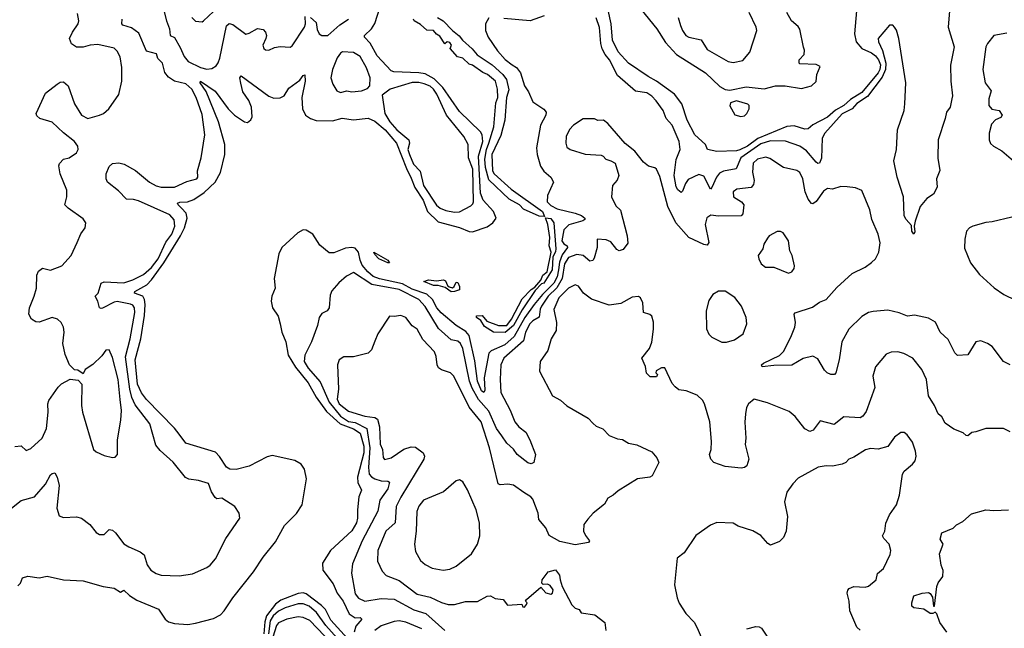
# Model space of a CAD drawing. Extents: x 2057697 to 2160550, y 827490 to 1016834.
# Tile 413 of 509: x 2093426 to 2099469, y 985489 to 989221. Entities that reach past the tile are written whole.
import ezdxf

# ---------------------------------------------------------------- set-up
doc = ezdxf.new("R2010")
doc.units = 0

msp = doc.modelspace()

# ---------------------------------------------------------------- linework, layer by layer
at = {"layer": '0CON20XD'}
for points in [[(2093415, 985748.8), (2093431.2, 985765), (2093442.3, 985797.7), (2093475, 985807.5), (2093545, 985799.2), (2093595, 985808.2), (2093695, 985786.2), (2093815, 985780), (2093937.5, 985745), (2094005, 985735.6), (2094045, 985710), (2094065, 985722), (2094099.9, 985689.9), (2094145, 985660.8), (2094277, 985607), (2094318.5, 985545), (2094338.2, 985528.2), (2094375, 985518), (2094457.3, 985512.7), (2094505, 985519.6), (2094615, 985549.4), (2094657.8, 985572.2), (2094680.8, 985595), (2094735, 985676), (2094860, 985835), (2094920.5, 985925), (2094995, 986018.1), (2095050.6, 986119.4), (2095125, 986193.4), (2095159.5, 986245), (2095186.9, 986405), (2095174.6, 986465), (2095153.6, 986495), (2095115, 986517.6), (2094975, 986548), (2094945, 986540.4), (2094835, 986483.9), (2094755, 986463.2), (2094715, 986463.8), (2094695, 986476.2), (2094652.6, 986542.6), (2094628, 986568), (2094445, 986623.3), (2094405, 986678.6), (2094376.1, 986716.1), (2094205, 986892.2), (2094173.1, 986933.1), (2094148.7, 986985), (2094134.4, 987135), (2094169.8, 987265), (2094192, 987408), (2094195.3, 987475), (2094191.2, 987505), (2094181.4, 987525), (2094130, 987545), (2094133.1, 987555), (2094206.5, 987595), (2094235, 987625.2), (2094310.6, 987729.4), (2094412.2, 987895), (2094436.5, 987945), (2094453.7, 988005), (2094447.6, 988035), (2094419.5, 988065), (2094397.7, 988085), (2094394.3, 988095.7), (2094408.3, 988101.7), (2094455.8, 988104.2), (2094495, 988119.2), (2094558.1, 988161.9), (2094625.8, 988225), (2094657.5, 988285), (2094685.2, 988395), (2094684.3, 988455), (2094646.7, 988595), (2094571.2, 988781.2), (2094532.9, 988835), (2094535, 988843.3), (2094625, 988782.4), (2094705, 988675.5), (2094745, 988635.6), (2094805, 988595.8), (2094825, 988591.2), (2094845, 988606.2), (2094853.3, 988625), (2094848.6, 988685), (2094832.4, 988725), (2094795, 988779.4), (2094782.6, 988832.6), (2094778, 988865), (2094785, 988876.2), (2094955, 988752.1), (2094985, 988739.5), (2095025, 988741.4), (2095049.4, 988755), (2095078.3, 988801.7), (2095145, 988850), (2095165, 988880), (2095175, 988882.5), (2095178.1, 988845), (2095156.8, 988745), (2095161.5, 988675), (2095180.8, 988635), (2095210, 988615), (2095245, 988602.9), (2095345, 988600.5), (2095405, 988618.4), (2095475, 988607.5), (2095565, 988617.5), (2095605, 988598.6), (2095670, 988545), (2095739.6, 988465), (2095799.1, 988309.1), (2095828.8, 988248.8), (2095852, 988192), (2095902.2, 988115), (2095928.7, 988045), (2095995, 987981.5), (2096126.3, 987946.3), (2096185, 987922.4), (2096205, 987921.1), (2096295, 987951.4), (2096329.2, 987975), (2096350, 988005), (2096334, 988045), (2096270.3, 988115), (2096255, 988156.9), (2096241.3, 988385), (2096269.3, 988475), (2096265.1, 988515.1), (2096253.5, 988533.5), (2096125, 988657.8), (2096023.4, 988805), (2095969.5, 988859.5), (2095915, 988889.8), (2095875, 988896.4), (2095721.8, 988901.8), (2095705, 988907.5), (2095620.4, 989000.4), (2095576.8, 989076.8), (2095542.4, 989115), (2095542.4, 989125), (2095585, 989165.3), (2095605, 989197.5), (2095655.7, 989354.3)], [(2098562, 989275), (2098549.2, 989135), (2098560.2, 989085), (2098594.7, 989044.7), (2098655, 989017.6), (2098678.8, 988998.8), (2098697.8, 988975), (2098708.7, 988945), (2098705.9, 988915), (2098695, 988895.4), (2098595.8, 988775), (2098525, 988731.1), (2098485, 988695.4), (2098433.2, 988666.8), (2098385, 988623.2), (2098293.8, 988576.2), (2098265, 988551.5), (2098245, 988550.8), (2098180, 988570), (2098135, 988567.2), (2097957.2, 988492.8), (2097893.7, 988445), (2097845, 988422.8), (2097825, 988417.3), (2097705, 988412.2), (2097648, 988425), (2097635.9, 988455.9), (2097569.2, 988515), (2097522.9, 988605), (2097490, 988705), (2097445.8, 988765), (2097335.3, 988845.3), (2097282.7, 988872.7), (2097163.3, 988955), (2097099.2, 989025), (2097063.5, 989095), (2097056.2, 989195), (2097019.1, 989365)], [(2094308.6, 989285), (2094326.1, 989215), (2094345.9, 989165), (2094350, 989125), (2094375, 989111.5), (2094411, 989051), (2094435.2, 988995.2), (2094460.9, 988965), (2094535, 988928.4), (2094575, 988917.1), (2094605, 988921.5), (2094631.5, 988938.5), (2094645, 988956), (2094655, 988986.2), (2094695, 989184.3), (2094711.5, 989198.5), (2094735, 989191.6), (2094812.9, 989132.9), (2094835, 989138.7), (2094885, 989166.6), (2094921.1, 989161.1), (2094934.3, 989145), (2094940, 989125), (2094937.1, 989105), (2094917.5, 989065), (2094924, 989045), (2094935, 989036), (2094955, 989034), (2094989.7, 989050.3), (2095025, 989056.9), (2095085, 989052.9), (2095098.3, 989061.7), (2095174.1, 989175.9), (2095180, 989195), (2095178.5, 989241.5)], [(2094482, 989235), (2094505, 989213.3), (2094545, 989208.8), (2094555, 989213.8), (2094615, 989271.9)], [(2099133.1, 989275), (2099125.5, 989175), (2099160.9, 989055), (2099138.3, 988941.7), (2099140.9, 988845), (2099151.4, 988755), (2099148.1, 988735), (2099137.5, 988685), (2099114, 988655), (2099106.9, 988615), (2099063.6, 988485), (2099061.8, 988371.8), (2099073.9, 988296.1), (2099052.5, 988245), (2099057.1, 988195), (2099035, 988151.2), (2098994.5, 988125.5), (2098952.5, 988075), (2098922, 987985), (2098916, 987955), (2098920.5, 987919.5), (2098915, 987906.7), (2098901.9, 987925), (2098899.2, 987959.2), (2098866, 987995), (2098855, 988017.5), (2098850, 988135), (2098812.5, 988255), (2098792.2, 988355), (2098808.1, 988425), (2098814.7, 988545), (2098854.1, 988665), (2098857.8, 988705), (2098865.3, 988834.7), (2098821.4, 989105), (2098806.7, 989156.7), (2098795, 989176), (2098785, 989187.5), (2098765, 989188), (2098695.8, 989105), (2098698.1, 989085), (2098722.7, 989032.7), (2098741.8, 988955), (2098739.4, 988915), (2098720.2, 988869.8), (2098630.3, 988749.7), (2098563.3, 988706.7), (2098534.5, 988675.5), (2098475, 988644.4), (2098366.9, 988525), (2098352, 988495), (2098347.1, 988372.9), (2098335, 988341.5), (2098325, 988339.5), (2098315, 988347.1), (2098255, 988417.5), (2098215, 988445.3), (2098126.7, 988476.7), (2098035, 988479.2), (2097975, 988460.5), (2097852.9, 988375), (2097824.2, 988305.8), (2097745, 988291.4), (2097720.6, 988279.4), (2097703.5, 988256.5), (2097675, 988191.9), (2097665, 988182.9), (2097625, 988261.5), (2097595, 988271.1), (2097529.2, 988240.7), (2097513, 988217), (2097495, 988168.8), (2097485, 988162.5), (2097465, 988178.6), (2097455, 988195.8), (2097443.5, 988265), (2097456, 988364), (2097479, 988425), (2097473, 988475), (2097431.2, 988575), (2097392.9, 988615), (2097375.3, 988665), (2097332.7, 988722.7), (2097305, 988752.9), (2097275, 988773.1), (2097205, 988783.1), (2097095, 988880), (2097046.5, 988975), (2097018.8, 989008.8), (2097001.8, 989041.8), (2096993.3, 989075), (2096985, 989172.5), (2096965, 989233.3)], [(2097238, 989285), (2097337.1, 989165), (2097390.5, 989080.5), (2097457.2, 989007.2), (2097635, 988895.9), (2097722.6, 988812.6), (2097755, 988794), (2097785, 988789.2), (2097885, 988810), (2097995, 988796.7), (2098065, 988816.7), (2098123.6, 988816.4), (2098225, 988800), (2098285, 988816.2), (2098315, 988842.5), (2098318.8, 988885), (2098340, 988935), (2098315, 988947.5), (2098215, 988950), (2098210, 988955), (2098210, 988975), (2098241.7, 989008.3), (2098243.3, 989035), (2098237, 989053), (2098215, 989162.5), (2098205, 989180), (2098163.3, 989215), (2098134, 989265)], [(2093355, 986210), (2093435, 986272.9), (2093515.8, 986295), (2093585, 986372), (2093615, 986430), (2093625, 986438.8), (2093641.2, 986441.2), (2093655.7, 986415.7), (2093667.1, 986365), (2093654.4, 986225), (2093668, 986178), (2093695, 986168.8), (2093775, 986172), (2093804.2, 986164.2), (2093855.5, 986125.5), (2093895, 986076.2), (2093915, 986064), (2093945, 986064.2), (2093975, 986094), (2093995, 986090.8), (2094014.6, 986074.6), (2094065, 986007.1), (2094095, 985987.5), (2094165, 985958.1), (2094189.8, 985939.8), (2094208.3, 985878.3), (2094231.2, 985845), (2094262.5, 985825), (2094295, 985814.2), (2094405, 985811.1), (2094486.6, 985823.4), (2094575, 985861.4), (2094595, 985875.8), (2094626.7, 985915), (2094691.4, 986038.6), (2094776, 986165), (2094773.9, 986193.9), (2094745.5, 986235.5), (2094666.6, 986286.6), (2094635, 986282), (2094625, 986290), (2094602.9, 986325), (2094585, 986376), (2094523.3, 986395), (2094464.1, 986404.1), (2094443.8, 986413.8), (2094368.2, 986508.2), (2094288.3, 986578.3), (2094262.1, 986612.1), (2094225, 986742.9), (2094135, 986858.5), (2094114.2, 986904.2), (2094100.9, 986955), (2094075.9, 987154.1), (2094104, 987265), (2094132.4, 987425), (2094130.2, 987455), (2094119.6, 987469.6), (2094105, 987476.8), (2094025, 987493), (2094005, 987489.6), (2093935, 987453.1), (2093925, 987449.2), (2093915, 987453.3), (2093906.4, 987495), (2093890, 987525), (2093906.9, 987545), (2093925.3, 987604.7), (2093945, 987613.8), (2094065, 987607.6), (2094121.1, 987625), (2094185, 987659.2), (2094235, 987701.9), (2094275, 987754.2), (2094323.8, 987856.2), (2094360.2, 987905), (2094378.6, 987955), (2094373.3, 987993.3), (2094347.8, 988025), (2094155, 988110.4), (2094125, 988119.1), (2094081.2, 988121.2), (2094032, 988172), (2093964.3, 988225), (2093955.7, 988245), (2093955.7, 988275), (2093975, 988320), (2093995, 988340), (2094035, 988343.3), (2094067.5, 988335), (2094136.8, 988296.8), (2094221.8, 988225), (2094262.9, 988202.9), (2094295, 988193.6), (2094376.7, 988195), (2094451.3, 988228.7), (2094513.3, 988245), (2094518.6, 988255), (2094516.7, 988295), (2094540.5, 988375), (2094562, 988515), (2094545, 988640), (2094508.9, 988745), (2094481.9, 988795), (2094445, 988827.3), (2094375, 988843.5), (2094338.5, 988868.5), (2094317.5, 988897.5), (2094301.9, 988955), (2094272.9, 988982.9), (2094265, 989012.5), (2094205, 989028.8), (2094157.8, 989137.8), (2094112.1, 989172.1), (2094057.9, 989187.9), (2094052.2, 989195), (2094053.9, 989225)], [(2093915, 988636), (2093940, 988645), (2093973.3, 988675), (2094035, 988762.5), (2094052.5, 988845), (2094052.6, 988927.4), (2094042.8, 988992.8), (2094025, 989028.8), (2094005, 989046.7), (2093905, 989068.9), (2093857.5, 989065), (2093815, 989052.9), (2093775, 989052.2), (2093743.6, 989073.6), (2093731.5, 989105), (2093749.4, 989145), (2093785.5, 989195), (2093788.2, 989215), (2093780.2, 989259.8)], [(2095210, 989235), (2095245.7, 989205), (2095251.2, 989161.2), (2095264.5, 989134.5), (2095280, 989125), (2095317.5, 989125), (2095391.2, 989188.8), (2095445, 989224.3)], [(2095991.2, 989235), (2096025, 989214.4), (2096082.5, 989155), (2096123.1, 989123.1), (2096143.1, 989095), (2096203.1, 989043.1), (2096234.4, 989005), (2096325, 988944.6), (2096391.8, 988885), (2096414.2, 988854.2), (2096428.8, 988791.2), (2096414, 988745), (2096404.6, 988605), (2096378.7, 988511.3), (2096323.7, 988395), (2096326.9, 988295), (2096338.8, 988275), (2096442.5, 988182.5), (2096635.4, 988045), (2096646.4, 988013.6), (2096615, 988015.5), (2096518.9, 988058.9), (2096493.1, 988085), (2096430.6, 988120.6), (2096305, 988239.4), (2096284.4, 988315), (2096280.4, 988365), (2096290.6, 988425), (2096305.1, 988464.9), (2096336.8, 988565), (2096348.3, 988711.7), (2096361.1, 988745), (2096359.2, 988795), (2096347.1, 988845), (2096297.1, 988885), (2096268.2, 988898.2), (2096205, 988942.5), (2096185, 988948), (2096145, 988986.2), (2096113.2, 988993.2), (2096067.5, 989045), (2096076.7, 989065), (2096065, 989081.2), (2096050, 989085), (2096035, 989072.5), (2096005, 989120), (2095985, 989132.5), (2095966, 989155), (2095925, 989156.7), (2095885, 989192.5), (2095847.5, 989215), (2095842.5, 989225)], [(2096305, 989233.3), (2096284, 989195), (2096285.8, 989155), (2096301.2, 989115), (2096359.5, 989029.5), (2096405, 988978.2), (2096448.9, 988945), (2096475, 988927.3), (2096500.5, 988895), (2096524.8, 988815), (2096548.5, 988778.5), (2096575, 988716.7), (2096643.5, 988673.5), (2096657.8, 988655), (2096654.5, 988635), (2096621.8, 988575), (2096598.6, 988435), (2096602.4, 988395), (2096622.9, 988322.9), (2096643, 988293), (2096686.2, 988256.2), (2096702.9, 988225), (2096665.9, 988144.1), (2096663.5, 988105), (2096685, 988082), (2096725, 988061), (2096835, 988034.8), (2096875, 988020), (2096894.5, 988005), (2096894.4, 987995), (2096882.2, 987987.8), (2096796.6, 987963.4), (2096765, 987931.6), (2096753.2, 987865), (2096765, 987846), (2096786.2, 987835), (2096788.2, 987825), (2096755, 987780.2), (2096739.3, 987735), (2096733.7, 987686.3), (2096725.8, 987645), (2096704.7, 987605), (2096634.4, 987535.6), (2096584.5, 987475.5), (2096525.8, 987395), (2096460.8, 987279.2), (2096403.8, 987226.2), (2096320.1, 987189.9), (2096304.9, 987175.1), (2096277.7, 987025), (2096280.3, 986949.7), (2096275, 986934.2), (2096261.1, 986945), (2096234.9, 987005), (2096219.4, 987129.4), (2096185.2, 987285), (2096165, 987308.8), (2096105, 987344.8), (2096013, 987423), (2095985.5, 987455), (2095958.7, 987505)], [(2096644.2, 989245.8), (2096560, 989215), (2096397.8, 989227.8)], [(2097466.9, 989235), (2097482.7, 989185), (2097493.8, 989155), (2097515, 989123.5), (2097533.6, 989113.6), (2097608.2, 989098.2), (2097645, 989038.5), (2097775, 988964.4), (2097805, 988959.5), (2097865, 988971.1), (2097907.6, 989022.4), (2097950.8, 989155), (2097946.8, 989175), (2097903.8, 989265)], [(2099485, 989139.2), (2099405, 989124), (2099365.8, 989075), (2099355.7, 989054.3), (2099336.7, 988915), (2099351.1, 988835), (2099388.1, 988785), (2099373.8, 988735), (2099373.8, 988695), (2099393.5, 988673.5), (2099436.9, 988665), (2099455.8, 988635), (2099448.6, 988621.4), (2099415, 988606.5), (2099390.2, 988579.8), (2099375.8, 988525), (2099376, 988485), (2099385, 988462.5), (2099403.3, 988445), (2099455, 988418), (2099555, 988331.2)], [(2095395, 988774.3), (2095434.5, 988785.5), (2095465, 988778.9), (2095524.3, 988785.7), (2095559.7, 988800.3), (2095574.1, 988815.9), (2095577.5, 988865), (2095555, 988926.2), (2095515, 988995.7), (2095475, 989021.1), (2095406.4, 989023.6), (2095395, 989016.7), (2095375, 988986.7), (2095345.8, 988915), (2095335.8, 988865), (2095347.5, 988825), (2095372.5, 988785), (2095395, 988774.3)], [(2093395, 986603.3), (2093435, 986607.5), (2093465, 986580), (2093495, 986591.2), (2093564, 986655), (2093589.4, 986715), (2093600, 986815), (2093597.5, 986865), (2093605, 986886.7), (2093661.7, 986968.3), (2093682.7, 986987.3), (2093735, 987017.5), (2093785, 987010), (2093807.5, 986985), (2093804.2, 986855.8), (2093810.8, 986815), (2093878.8, 986585), (2093895, 986570), (2093945, 986547.5), (2093995, 986536.2), (2094011.7, 986538.3), (2094026.7, 986555), (2094026, 986645), (2094047.3, 986765), (2094049.7, 986825), (2094041.8, 986891.8), (2094030.6, 987015), (2093995, 987150), (2093975.9, 987195.9), (2093953.8, 987195), (2093929.7, 987160.3), (2093873.9, 987106.1), (2093827.5, 987075), (2093815, 987050), (2093781.7, 987071.7), (2093763, 987073), (2093731.2, 987105), (2093705, 987167.5), (2093690.5, 987235), (2093698.1, 987305), (2093694.2, 987335), (2093680.8, 987365), (2093658.8, 987385), (2093625, 987395.5), (2093545, 987365.5), (2093525, 987367.9), (2093499.2, 987385), (2093481.3, 987415), (2093485.4, 987455), (2093515.3, 987525), (2093529.1, 987575), (2093531.5, 987655), (2093540.8, 987679.2), (2093565, 987697.1), (2093615.6, 987684.4), (2093685, 987712), (2093742.7, 987775), (2093779.4, 987855), (2093801.8, 987908.2), (2093827.1, 987945), (2093831.5, 987975), (2093815, 988000.8), (2093723.3, 988065), (2093703.8, 988085), (2093714.2, 988135), (2093714.3, 988175), (2093674.4, 988275), (2093665.7, 988325), (2093670.3, 988339.7), (2093694.4, 988365.6), (2093730, 988375), (2093774.4, 988405.6), (2093785.6, 988424.4), (2093783.3, 988445), (2093762.2, 988475), (2093695, 988527.5), (2093625, 988593.3), (2093550, 988615), (2093530.9, 988630.9), (2093526, 988645), (2093585, 988771.2), (2093655, 988826), (2093675, 988837.5), (2093695, 988840), (2093723.8, 988815), (2093761.4, 988705), (2093805.8, 988635), (2093845, 988614.4), (2093915, 988636)], [(2096095, 988040.9), (2096125, 988043.6), (2096195, 988079.5), (2096207.7, 988092.3), (2096210.9, 988105), (2096206.6, 988305), (2096181.4, 988375), (2096178.5, 988455), (2096151.3, 988505), (2096045.8, 988635), (2095985.5, 988765), (2095965, 988794.8), (2095945, 988812.7), (2095908.8, 988828.8), (2095875, 988836.5), (2095835, 988835.9), (2095700, 988795), (2095650.6, 988759.4), (2095666.1, 988645), (2095696.7, 988595), (2095740.4, 988545), (2095814.1, 988485), (2095817.6, 988465), (2095807.7, 988425), (2095819, 988395), (2095844, 988335), (2095883.3, 988293.3), (2095905.2, 988205), (2095983.8, 988083.8), (2096007.1, 988065), (2096040.8, 988050.8), (2096095, 988040.9)], [(2097852.3, 988627.7), (2097875, 988632.5), (2097888.8, 988645), (2097903.3, 988675), (2097902.5, 988695), (2097895, 988702.5), (2097825, 988723.8), (2097788.3, 988711.7), (2097785, 988692.5), (2097815, 988638), (2097852.3, 988627.7)], [(2097930.4, 988210.4), (2097915, 988192.8), (2097827.4, 988182.6), (2097804.2, 988165), (2097807.5, 988135), (2097855.7, 988105), (2097871.5, 988085), (2097865, 988030), (2097855, 988017.8), (2097716, 988016), (2097667.8, 988022.2), (2097643.6, 988006.4), (2097633.5, 987965), (2097655.5, 987854.5), (2097645, 987838.6), (2097625, 987842.7), (2097533.3, 987885), (2097452.8, 987975), (2097403.3, 988075), (2097355, 988260), (2097335, 988303.8), (2097325, 988313.8), (2097285, 988323.3), (2097255, 988346.7), (2097202.5, 988415), (2097141.4, 988461.4), (2097035, 988583.8), (2097010, 988605), (2096975, 988603.3), (2096953.9, 988613.9), (2096885, 988614.2), (2096824.2, 988575), (2096801.1, 988548.9), (2096780.5, 988505), (2096777.1, 988465), (2096785, 988440), (2096805, 988426), (2096895.8, 988395.8), (2096995, 988390), (2097007.5, 988385), (2097022.5, 988365), (2097055, 988356.2), (2097080.5, 988340.5), (2097103.8, 988265), (2097092.3, 988237.7), (2097063.8, 988205), (2097058.6, 988135), (2097085, 988080), (2097113.2, 988053.2), (2097155.4, 987895), (2097158.5, 987851.5), (2097129.1, 987810.9), (2097105, 987804.2), (2097091.3, 987811.3), (2097055, 987859.2), (2097025, 987870.8), (2096970, 987875), (2096970, 987825), (2096951.7, 987758.3), (2096942.9, 987745), (2096925, 987740.9), (2096884.3, 987774.3), (2096845, 987780.6), (2096795, 987762.5), (2096769.4, 987725), (2096756.4, 987633.6), (2096722.9, 987577.1), (2096669.5, 987525), (2096628.5, 987465), (2096619.7, 987445), (2096614, 987396), (2096575, 987373.7), (2096557.1, 987355), (2096531.2, 987305), (2096517.5, 987252.5), (2096398, 987145), (2096379.3, 987105), (2096374.6, 987015), (2096379.7, 986935), (2096436.6, 986826.6), (2096464.5, 986755), (2096490, 986725), (2096531.5, 986691.5), (2096557.3, 986645), (2096592, 986555), (2096582.5, 986505), (2096565, 986496.7), (2096545, 986504.4), (2096479.4, 986555), (2096457, 986587), (2096415, 986623.8), (2096385, 986668.7), (2096353.3, 986713.3), (2096305, 986820.6), (2096241.1, 986891.1), (2096202.1, 986962.1), (2096187.2, 987005), (2096144.8, 987204.8), (2096131.2, 987235), (2096115, 987250), (2096075, 987258.8), (2095996.8, 987326.8), (2095915, 987461.3), (2095875, 987504.7), (2095755, 987565.9), (2095586.6, 987596.6), (2095475, 987671.5), (2095432.1, 987647.9), (2095385, 987606.7), (2095341.2, 987558.8), (2095331.7, 987531.7), (2095326, 987455), (2095313.3, 987435), (2095281.2, 987418.8), (2095264.2, 987395.8), (2095254.4, 987345), (2095217.1, 987245), (2095175.7, 987164.3), (2095171.5, 987125), (2095195.7, 987085), (2095269.9, 986999.9), (2095325.1, 986875), (2095395, 986789.4), (2095445, 986756.1), (2095485, 986750), (2095555.6, 986715), (2095575.6, 986595), (2095565.9, 986475.9), (2095571.1, 986435), (2095585, 986416.9), (2095605, 986404.4), (2095645, 986392.5), (2095685, 986391.8), (2095695.5, 986385), (2095686.3, 986345), (2095635.9, 986275), (2095623.8, 986206.2), (2095527.4, 986025), (2095468.9, 985885), (2095462.4, 985827.6), (2095485, 985700.8), (2095505, 985673.6), (2095545, 985655.9), (2095645, 985672.4), (2095725, 985667.4), (2095845, 985601), (2095918.5, 985578.5), (2096035, 985474.6)], [(2099505, 987103.8), (2099465, 987124), (2099395, 987216), (2099365.6, 987235.6), (2099325, 987250.8), (2099295, 987245.7), (2099245, 987166.2), (2099181.7, 987161.7), (2099165, 987177.5), (2099125, 987260), (2099075, 987304), (2099046.1, 987366.1), (2099005, 987390.6), (2098918.3, 987408.3), (2098875, 987403.3), (2098825, 987423.8), (2098755, 987440), (2098665, 987432.1), (2098635, 987426.4), (2098595, 987401.8), (2098515, 987324.2), (2098472.7, 987245), (2098455.4, 987134.6), (2098436, 987055), (2098427.5, 987045), (2098405, 987045.8), (2098382.5, 987055), (2098365, 987072.5), (2098325, 987141.2), (2098295, 987158), (2098235, 987143.5), (2098165, 987102.5), (2098055, 987101.1), (2097982.5, 987092.5), (2097978.8, 987105), (2097991.2, 987115), (2098088.5, 987161.5), (2098113.2, 987186.8), (2098160, 987275), (2098184.4, 987335), (2098187.5, 987365), (2098180, 987415), (2098185.8, 987424.2), (2098292.6, 987457.4), (2098335, 987489.4), (2098375, 987505.7), (2098440.6, 987579.4), (2098535, 987664.2), (2098615, 987704.2), (2098655, 987731.2), (2098678.8, 987755), (2098700, 987795), (2098706.4, 987853.6), (2098695.6, 987905), (2098656.2, 987995), (2098644, 988055), (2098593.9, 988173.9), (2098555, 988190), (2098505, 988195.8), (2098465, 988197.5), (2098415, 988182.2), (2098385, 988186.7), (2098359.4, 988170.6), (2098314.4, 988105.6), (2098295, 988092.5), (2098285, 988094.2), (2098265, 988120), (2098246.9, 988165), (2098231.8, 988245), (2098214, 988284), (2098195, 988296.7), (2098114.6, 988314.6), (2098030.5, 988370.5), (2098005, 988377.9), (2097955, 988366.2), (2097927.6, 988342.4), (2097923, 988287), (2097934.8, 988235), (2097930.4, 988210.4)], [(2096405, 987303.5), (2096334.7, 987304.7), (2096279.1, 987339.1), (2096256.2, 987376.2), (2096230, 987395), (2096230, 987405), (2096265, 987407.3), (2096292.7, 987372.7), (2096365, 987346.2), (2096415, 987345.6), (2096445.3, 987384.7), (2096509.9, 987510.1), (2096565, 987565.7), (2096588.7, 987581.3), (2096625.5, 987624.5), (2096636.9, 987655), (2096662.5, 987675), (2096688.5, 987795), (2096675.6, 987835), (2096680, 987885), (2096668.4, 987965), (2096653.6, 988006.4), (2096685, 988002.9), (2096705.2, 987975.2), (2096716.5, 987815), (2096715, 987798.8), (2096698.8, 987765), (2096695, 987686.7), (2096643.6, 987606.4), (2096629.5, 987600.5), (2096589.5, 987560.5), (2096509, 987441), (2096457.7, 987345), (2096405, 987303.5)], [(2099515, 988010.9), (2099395, 987982.1), (2099355, 987978.2), (2099275.5, 987954.5), (2099256.2, 987945), (2099238, 987925), (2099227.5, 987875), (2099225, 987820), (2099261.1, 987731.1), (2099317.9, 987657.9), (2099407.5, 987577.5), (2099465.6, 987535.6), (2099614.3, 987464.3)], [(2095958.7, 987505), (2095925, 987537.9), (2095835, 987568.2), (2095775, 987601.1), (2095635, 987631.1), (2095595, 987647.3), (2095562, 987675), (2095528.9, 987715), (2095515, 987747.3), (2095505.1, 987795), (2095485, 987820.4), (2095465, 987824.9), (2095425, 987821), (2095355, 987792.3), (2095325, 987792), (2095267.9, 987837.9), (2095225.3, 987905), (2095185, 987929.5), (2095165, 987933.2), (2095132.2, 987915), (2095035.3, 987825), (2095017, 987785), (2094988.6, 987635), (2094993.3, 987575), (2094973.8, 987525), (2094970, 987495), (2094978.2, 987455), (2095012.6, 987402.6), (2095025.2, 987355.2), (2095035.5, 987304.5), (2095058.7, 987245), (2095074.2, 987164.2), (2095119.6, 987089.6), (2095196.7, 986995), (2095246.4, 986906.4), (2095308.2, 986818.2), (2095392.5, 986742.5), (2095475, 986711.2), (2095514.6, 986685), (2095537.3, 986605), (2095538.7, 986565), (2095499.1, 986415), (2095502.1, 986382.1), (2095523.9, 986335), (2095508.2, 986295), (2095498.4, 986215), (2095500, 986165), (2095493.1, 986135), (2095465, 986086.2), (2095334.1, 985965.9), (2095285, 985888), (2095286.8, 985845), (2095350.9, 985760.9), (2095374.1, 985704.1), (2095411, 985655), (2095448.3, 985578.3), (2095485, 985552.9), (2095515.3, 985555.3), (2095525.7, 985545.7), (2095488.8, 985501.2), (2095479.6, 985465)], [(2098145, 987665.8), (2098165, 987674), (2098180, 987695), (2098181.7, 987711.7), (2098168, 987775), (2098152.9, 987802.9), (2098145.7, 987865), (2098112.5, 987915), (2098095, 987923.3), (2098075, 987923.3), (2098026.7, 987895), (2098015, 987881.2), (2097994.2, 987845), (2097986.2, 987815), (2097958.8, 987775), (2097962, 987755), (2097976.7, 987725), (2098004.3, 987704.3), (2098055, 987704), (2098145, 987665.8)], [(2095685, 987729.2), (2095629.4, 987755), (2095605, 987780.8), (2095600, 987795), (2095685, 987745.5), (2095695, 987730), (2095685, 987729.2)], [(2099505, 986694), (2099465, 986714), (2099355, 986714.2), (2099295, 986692.9), (2099270, 986690), (2099245, 986670), (2099235, 986672), (2099216.6, 986686.6), (2099159.9, 986709.9), (2099107, 986747), (2099085, 986786.2), (2099064.3, 986804.3), (2099041.5, 986855), (2099004.5, 986915), (2098990.8, 987015), (2098963.1, 987075), (2098908, 987145), (2098853.3, 987175), (2098815, 987184.3), (2098775, 987181.4), (2098745, 987170), (2098678.7, 987091.3), (2098662.2, 987035), (2098674.5, 986965), (2098620.8, 986819.2), (2098600.3, 986789.7), (2098585, 986779.2), (2098485, 986785.5), (2098425, 986738.8), (2098338.8, 986761.2), (2098296.6, 986703.4), (2098275, 986696), (2098245, 986712), (2098185, 986787.5), (2098147.8, 986817.8), (2098015, 986871.5), (2097935, 986894.2), (2097898.6, 986865), (2097887.6, 986842.4), (2097880.9, 986805), (2097876.2, 986753.8), (2097882.7, 986655), (2097879.2, 986615), (2097900.6, 986525), (2097888, 986485), (2097875, 986474), (2097855, 986470.6), (2097755, 986481.1), (2097686.2, 986505), (2097668.8, 986525), (2097660, 986555), (2097670, 986585), (2097671.4, 986635), (2097661.4, 986755), (2097628.5, 986865), (2097616.9, 986886.9), (2097585, 986918.1), (2097516.7, 986945), (2097471.9, 986951.9), (2097448.7, 986968.7), (2097430.5, 986990.5), (2097385, 987086), (2097365, 987086.7), (2097331.7, 987068.3), (2097330, 987055), (2097340, 987045), (2097335, 987030), (2097295, 987030), (2097274.1, 987054.1), (2097266.7, 987095), (2097243.8, 987145), (2097292, 987205), (2097305.5, 987244.5), (2097316.9, 987323.1), (2097315.7, 987365.7), (2097305, 987402.5), (2097293.9, 987413.9), (2097253.8, 987425), (2097250.8, 987485), (2097235.6, 987515.6), (2097225, 987523.8), (2097185, 987520), (2097115, 987481.4), (2097045, 987470.5), (2096935, 987506.5), (2096885.7, 987545), (2096855, 987586.2), (2096835, 987595.8), (2096795, 987573.8), (2096735.8, 987515), (2096704.7, 987444.7), (2096719.7, 987365), (2096718.5, 987315), (2096687.8, 987265), (2096666.7, 987193.3), (2096620, 987125), (2096616.2, 987065), (2096696.2, 986915), (2096745, 986888.8), (2096785, 986854), (2096915, 986777.5), (2096945.6, 986745.6), (2096965, 986728.8), (2097005, 986711.2), (2097045, 986672), (2097095, 986651.2), (2097125.9, 986645.9), (2097162.5, 986625), (2097213, 986613), (2097305, 986570.8), (2097337.5, 986535), (2097348.8, 986505), (2097306.9, 986423.1), (2097294.3, 986415.7), (2097217.5, 986405), (2097098.3, 986331.7), (2097069.2, 986305), (2097035, 986286.9), (2097015, 986249.2), (2096945, 986194), (2096912.1, 986157.9), (2096888, 986125), (2096885.8, 986085), (2096897.9, 986057.9), (2096923.3, 986025), (2096917.5, 986015), (2096835, 986000), (2096740.8, 986020.8), (2096675, 986058.8), (2096655.4, 986105.4), (2096613.1, 986155), (2096607.8, 986195), (2096575, 986280), (2096562.5, 986295), (2096520.9, 986320.9), (2096456.3, 986366.3), (2096422.4, 986372.4), (2096375, 986368.9), (2096362.5, 986375), (2096309.3, 986595), (2096259.1, 986755), (2096185.2, 986845.2), (2096091.2, 987035), (2096070.8, 987055), (2096014.7, 987074.7), (2095996.9, 987086.9), (2095988.2, 987105), (2095982.9, 987155), (2095972.5, 987185), (2095899.8, 987259.8), (2095865, 987322.5), (2095834.7, 987344.7), (2095795.6, 987395), (2095765, 987406.5), (2095725, 987400), (2095695, 987402.5), (2095624, 987295), (2095605, 987250), (2095585, 987196.7), (2095565, 987176), (2095475, 987152.9), (2095415, 987154), (2095386.2, 987135), (2095375.9, 987104.1), (2095383.3, 986955), (2095375.2, 986894.8), (2095387.4, 986865), (2095445, 986821.4), (2095545, 986790.5), (2095605, 986781.2), (2095621.3, 986771.3), (2095634.3, 986725), (2095638.5, 986618.5), (2095652.3, 986585), (2095657.1, 986537.1), (2095665, 986523.8), (2095705, 986534.6), (2095783.6, 986586.4), (2095828.3, 986601.7), (2095855, 986598.9), (2095903.3, 986565), (2095910.9, 986545), (2095906.2, 986525), (2095765, 986293.6), (2095735.9, 986235), (2095730, 986135), (2095673.1, 986085), (2095624.6, 985965), (2095621.1, 985901.1), (2095649.8, 985839.8), (2095675, 985811.9), (2095755, 985782.7), (2095865, 985698), (2095945, 985680.3), (2096015, 985646.2), (2096055, 985635.5), (2096095, 985635.5), (2096162.3, 985652.3), (2096235, 985654), (2096294.5, 985685.5), (2096315, 985688), (2096345, 985671.4), (2096393.3, 985665), (2096419.7, 985629.7), (2096507.5, 985637.5), (2096515, 985620), (2096525, 985617.5), (2096537.5, 985635), (2096540, 985645), (2096530, 985655), (2096537.5, 985665), (2096625, 985740), (2096655, 985706.7), (2096685, 985698.8), (2096696.7, 985705), (2096700, 985725), (2096681.7, 985751.7), (2096665, 985760), (2096638.3, 985758.3), (2096630, 985765), (2096633.3, 985785), (2096670, 985835), (2096715, 985847.5), (2096740, 985815), (2096742.5, 985785), (2096756.2, 985745), (2096815, 985632.5), (2096835, 985612.5), (2096860, 985605), (2096873, 985583), (2096955, 985571.2), (2097017.5, 985525), (2097023.3, 985475)], [(2096075, 987552.5), (2096038.3, 987578.3), (2095995, 987590.8), (2095965, 987591.6), (2095906.7, 987615), (2095935, 987625.4), (2095985, 987620.4), (2096026.4, 987626.4), (2096039.5, 987619.5), (2096051.8, 987591.8), (2096062.4, 987582.4), (2096082.9, 987577.1), (2096092.9, 987585), (2096105, 987610.6), (2096115, 987608.9), (2096126.2, 987585), (2096126, 987565), (2096095, 987554.4), (2096075, 987552.5)], [(2097765, 987243.1), (2097812.7, 987257.3), (2097866.7, 987295), (2097889.2, 987355), (2097885.8, 987394.2), (2097855.8, 987465), (2097815, 987518), (2097755.9, 987555.9), (2097715, 987556.2), (2097680, 987535), (2097655, 987500), (2097640, 987435), (2097641.2, 987325), (2097655, 987292.5), (2097673.3, 987275), (2097735, 987243.1), (2097765, 987243.1)], [(2098585, 985477.5), (2098564.2, 985495), (2098521.4, 985595), (2098518.1, 985655), (2098505.8, 985705), (2098508.3, 985721.7), (2098517.8, 985732.2), (2098545, 985744.2), (2098615, 985741.9), (2098635, 985748), (2098683.3, 985785), (2098691.2, 985825), (2098726.9, 985855), (2098767.8, 985942.2), (2098772.2, 985965), (2098761.9, 986005), (2098728.9, 986038.9), (2098721.9, 986055), (2098736.9, 986085), (2098742.7, 986132.7), (2098765, 986183.8), (2098807.1, 986245), (2098825.6, 986305), (2098844, 986435), (2098855, 986453.3), (2098906.2, 986495), (2098922, 986515), (2098928, 986545), (2098923.8, 986575), (2098905, 986630), (2098873.3, 986675), (2098855, 986688.8), (2098835, 986690), (2098795, 986660), (2098755, 986603.8), (2098695, 986588), (2098648.8, 986591.2), (2098616.8, 986583.2), (2098545, 986538), (2098515, 986526), (2098496.2, 986505), (2098475, 986494.4), (2098415, 986482.9), (2098375, 986484.4), (2098326, 986476), (2098205, 986408.6), (2098171.9, 986375), (2098135.5, 986324.5), (2098119.2, 986265), (2098139.2, 986175), (2098130.6, 986085), (2098114.5, 986045.5), (2098088.9, 986021.1), (2098035, 985998), (2098018.3, 986008.3), (2097975, 986058.6), (2097925, 986086.9), (2097835, 986114.2), (2097805, 986134), (2097705, 986138), (2097665, 986122), (2097575, 986058), (2097505, 985951.2), (2097462.1, 985917.9), (2097445.8, 985755), (2097461.5, 985675), (2097473.1, 985643.1), (2097515, 985580), (2097565.4, 985525.4), (2097585, 985491.2), (2097620, 985405)], [(2096025, 985844.4), (2096065, 985852.2), (2096105, 985870), (2096198, 985945), (2096235.7, 986005), (2096250, 986055), (2096247.3, 986135), (2096228.5, 986215), (2096175, 986338.8), (2096145, 986386.7), (2096125, 986400), (2096105, 986393.3), (2096026.7, 986325), (2095905, 986274.4), (2095875, 986238.6), (2095862.5, 986205), (2095858.8, 986085), (2095848.6, 986005), (2095855, 985960), (2095885.7, 985905), (2095915, 985879.2), (2095957.6, 985857.6), (2096025, 985844.4)], [(2099115.7, 985465), (2099074.5, 985524.5), (2099055, 985576.7), (2099045, 985587.5), (2099030.6, 985579.4), (2099015, 985580), (2098975.4, 985605.4), (2098915, 985614.3), (2098901.2, 985625), (2098900.8, 985645), (2098915, 985687.5), (2098965, 985704.4), (2099005, 985707.5), (2099015, 985702.5), (2099028.9, 985678.9), (2099034.3, 985625), (2099040, 985625), (2099054.5, 985745.5), (2099062.5, 985767.5), (2099093, 985807), (2099093.2, 985843.2), (2099081.4, 985875), (2099070.9, 985945), (2099093.8, 986005), (2099075.6, 986035), (2099085, 986073.8), (2099155, 986102), (2099175, 986123.8), (2099215, 986144), (2099268.3, 986191.7), (2099355, 986214.4), (2099405, 986210.6), (2099495, 986215.8)], [(2095499.2, 985359.2), (2095335, 985538.6), (2095303.8, 985603.8), (2095279, 985629), (2095185, 985699.2), (2095165, 985706.1), (2095135, 985701.3), (2095029, 985661), (2094995, 985637.3), (2094940.7, 985565), (2094930.9, 985529.1), (2094924.3, 985455)], [(2095375, 985427.4), (2095305.9, 985505.9), (2095247.7, 985585), (2095201.9, 985625), (2095165, 985639.1), (2095135, 985638.5), (2095055, 985615.2), (2095015, 985593.3), (2094982.3, 985565), (2094964.2, 985535), (2094952.4, 985455)], [(2095340.9, 985395), (2095206.8, 985536.8), (2095165.5, 985555.5), (2095135, 985558.4), (2095065, 985545.6), (2095015, 985523.2), (2095002, 985505), (2094980.3, 985435)], [(2095895, 985484.5), (2095795.3, 985525.3), (2095755, 985534.1), (2095725, 985531), (2095645, 985503.2), (2095606.2, 985475)], [(2097888, 985485), (2097945, 985500), (2097965, 985498.1), (2097979.4, 985489.4), (2098015.8, 985435)]]:
    msp.add_lwpolyline(points, dxfattribs=at)

doc.saveas('drawing.dxf')
